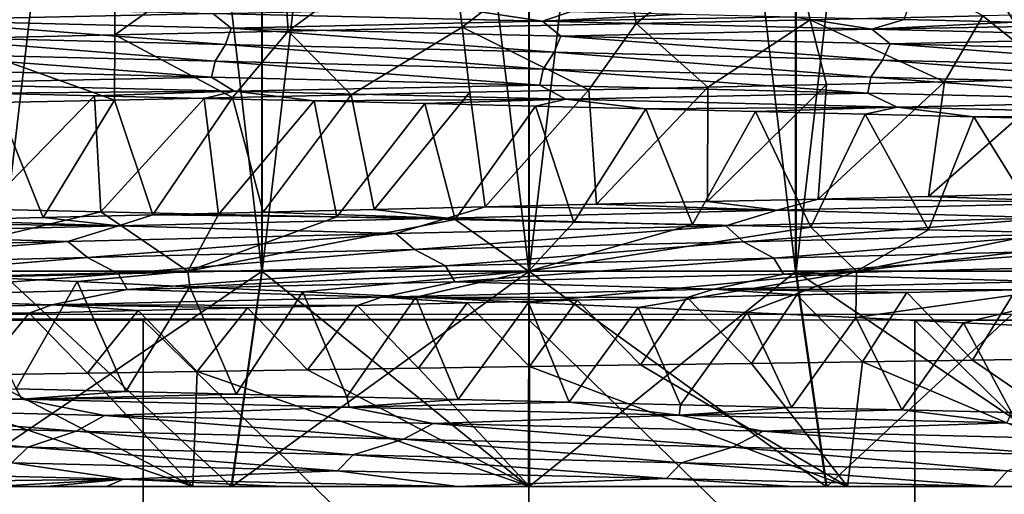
# Model space of a CAD drawing. Header units: metres. Extents: x -205 to 205, y -104 to 104.
# Tile 455 of 656: x -133.37 to -128.79, y 31.01 to 33.22. Entities that reach past the tile are written whole.
import ezdxf

# ---------------------------------------------------------------- set-up
doc = ezdxf.new("R2010")
doc.units = ezdxf.units.M
doc.layers.add('solid_01_2-CONSUMER_EHM_BOX_SW0001', color=7, linetype='CONTINUOUS')

msp = doc.modelspace()

# ---------------------------------------------------------------- linework, layer by layer
at = {"layer": 'solid_01_2-CONSUMER_EHM_BOX_SW0001'}
for points in [[(-200.010849, -74.958488), (-200.010773, 75.041512), (-0.010778, 75.04142)], [(-0.010849, -74.95858), (-200.010849, -74.958488), (-0.010778, 75.04142)], [(-133.461182, 42.546959, 15.324093), (-133.462692, 32.046959, 15.324093), (-132.243927, 32.046783, 15.081468)], [(-132.242432, 42.546783, 15.081468), (-133.461182, 42.546959, 15.324093), (-132.243927, 32.046783, 15.081468)], [(-132.23967, 42.546783, 33.918896), (-133.460007, 32.046959, 33.676624), (-133.458511, 42.546959, 33.676624)], [(-132.23967, 42.546783, 33.918896), (-132.24118, 32.046783, 33.918896), (-133.460007, 32.046959, 33.676624)], [(-132.242432, 42.546783, 15.081468), (-132.243927, 32.046783, 15.081468), (-131.003845, 32.046604, 15)], [(-132.242432, 42.546783, 15.081468), (-131.003845, 32.046604, 15), (-131.002335, 42.546604, 15)], [(-130.999573, 42.546604, 34), (-132.24118, 32.046783, 33.918896), (-132.23967, 42.546783, 33.918896)], [(-130.999573, 42.546604, 34), (-131.001068, 32.046604, 34), (-132.24118, 32.046783, 33.918896)], [(-131.002335, 42.546604, 15), (-131.003845, 32.046604, 15), (-129.763733, 32.046425, 15.081106)], [(-129.762238, 42.546425, 15.081106), (-131.002335, 42.546604, 15), (-129.763733, 32.046425, 15.081106)], [(-129.759476, 42.546425, 33.918533), (-131.001068, 32.046604, 34), (-130.999573, 42.546604, 34)], [(-129.759476, 42.546425, 33.918533), (-129.760986, 32.046425, 33.918533), (-131.001068, 32.046604, 34)], [(-129.762238, 42.546425, 15.081106), (-129.763733, 32.046425, 15.081106), (-128.544907, 32.046249, 15.323375)], [(-128.543396, 42.546249, 15.323375), (-129.762238, 42.546425, 15.081106), (-128.544907, 32.046249, 15.323375)], [(-128.540726, 42.546249, 33.675907), (-129.760986, 32.046425, 33.918533), (-129.759476, 42.546425, 33.918533)], [(-128.540726, 42.546249, 33.675907), (-128.542236, 32.046249, 33.675907), (-129.760986, 32.046425, 33.918533)], [(-112.002922, 40.641869, 63.099998), (-150.011154, -40.548634, 63.099998), (-150.011002, -39.448967, 63.099998)], [(-112.002922, 40.641869, 63.099998), (-112.003082, 39.542202, 63.099998), (-150.011154, -40.548634, 63.099998)], [(-112.002922, 40.641869, 63.099998), (-150.011002, -39.448967, 63.099998), (-149.999695, 39.547642, 63.099998)], [(-149.501312, 40.049267, 6), (-149.502487, 31.849266, 6), (-112.502487, 31.843967, 6)], [(-112.501312, 40.043968, 6), (-149.501312, 40.049267, 6), (-112.502487, 31.843967, 6)], [(-150.011154, -40.548634, 63.099998), (-112.003082, 39.542202, 63.099998), (-112.014389, -39.454407, 63.099998)], [(-173.512405, -37.4473, 108.5), (-88.501671, 37.540531, 108.5), (-173.501678, 37.5527, 108.5)], [(-173.512405, -37.4473, 108.5), (-88.512413, -37.459469, 108.5), (-88.501671, 37.540531, 108.5)], [(-132.121475, 33.162594, 37.6525), (-131.378082, 33.711994, 36.668156), (-132.155853, 33.693554, 36.619286)], [(-132.121475, 33.162594, 37.6525), (-131.313232, 33.180206, 37.696369), (-131.378082, 33.711994, 36.668156)], [(-131.313232, 33.180206, 37.696369), (-130.597885, 33.730507, 36.667442), (-131.378082, 33.711994, 36.668156)], [(-131.313232, 33.180206, 37.696369), (-130.503815, 33.197811, 37.69062), (-130.597885, 33.730507, 36.667442)], [(-130.503815, 33.197811, 37.69062), (-129.819656, 33.749004, 36.616974), (-130.597885, 33.730507, 36.667442)], [(-130.503815, 33.197811, 37.69062), (-129.696289, 33.215401, 37.635269), (-129.819656, 33.749004, 36.616974)], [(-129.696289, 33.215401, 37.635269), (-128.893661, 33.232952, 37.530529), (-129.819656, 33.749004, 36.616974)], [(-128.749039, 33.203575, 12.535674), (-129.259415, 33.215923, 12.45083), (-129.075897, 33.748962, 11.441274)], [(-128.749039, 33.203575, 12.535674), (-129.075897, 33.748962, 11.441274), (-128.530716, 33.736805, 11.533401)], [(-133.722198, 33.127361, 37.416767), (-132.926971, 33.675251, 36.521294), (-133.688766, 33.657047, 36.37471)], [(-133.722198, 33.127361, 37.416767), (-132.925476, 33.144981, 37.559181), (-132.926971, 33.675251, 36.521294)], [(-132.925476, 33.144981, 37.559181), (-132.155853, 33.693554, 36.619286), (-132.926971, 33.675251, 36.521294)], [(-132.925476, 33.144981, 37.559181), (-132.121475, 33.162594, 37.6525), (-132.155853, 33.693554, 36.619286)], [(-133.89534, 33.213734, 12.786788), (-133.978363, 33.281631, 12.760432), (-132.470963, 33.244827, 12.478186)], [(-130.939957, 33.208015, 12.389231), (-132.470963, 33.244827, 12.478186), (-131.323196, 33.265316, 12.329741)], [(-130.939957, 33.208015, 12.389231), (-131.323196, 33.265316, 12.329741), (-130.805786, 33.252968, 12.327188)], [(-130.939957, 33.208015, 12.389231), (-130.805786, 33.252968, 12.327188), (-130.288712, 33.24062, 12.346545)], [(-132.411758, 33.101036, 12.540647), (-133.915558, 33.137936, 12.815853), (-133.89534, 33.213734, 12.786788)], [(-132.385818, 33.176781, 12.514125), (-133.89534, 33.213734, 12.786788), (-132.470963, 33.244827, 12.478186)], [(-132.411758, 33.101036, 12.540647), (-133.89534, 33.213734, 12.786788), (-132.385818, 33.176781, 12.514125)], [(-132.385818, 33.176781, 12.514125), (-132.470963, 33.244827, 12.478186), (-130.939957, 33.208015, 12.389231)], [(-130.853867, 33.139824, 12.435724), (-132.385818, 33.176781, 12.514125), (-130.939957, 33.208015, 12.389231)], [(-130.939957, 33.208015, 12.389231), (-130.288712, 33.24062, 12.346545), (-129.772949, 33.228271, 12.387774)], [(-129.409912, 33.171207, 12.494046), (-130.939957, 33.208015, 12.389231), (-129.772949, 33.228271, 12.387774)], [(-130.853867, 33.139824, 12.435724), (-130.939957, 33.208015, 12.389231), (-129.409912, 33.171207, 12.494046)], [(-130.171631, 32.902386, 37.67387), (-129.696289, 33.215401, 37.635269), (-130.503815, 33.197811, 37.69062)], [(-129.620728, 32.914413, 37.627533), (-129.696289, 33.215401, 37.635269), (-130.171631, 32.902386, 37.67387)], [(-129.409912, 33.171207, 12.494046), (-129.772949, 33.228271, 12.387774), (-129.259415, 33.215923, 12.45083)], [(-129.07222, 32.926445, 37.558167), (-128.893661, 33.232952, 37.530529), (-129.696289, 33.215401, 37.635269)], [(-129.07222, 32.926445, 37.558167), (-129.696289, 33.215401, 37.635269), (-129.620728, 32.914413, 37.627533)], [(-129.409912, 33.171207, 12.494046), (-129.259415, 33.215923, 12.45083), (-128.749039, 33.203575, 12.535674)], [(-128.527054, 32.93848, 37.465881), (-128.893661, 33.232952, 37.530529), (-129.07222, 32.926445, 37.558167)], [(-128.527054, 32.93848, 37.465881), (-128.098969, 33.250477, 37.376793), (-128.893661, 33.232952, 37.530529)], [(-132.38002, 32.85429, 37.627941), (-132.121475, 33.162594, 37.6525), (-132.925476, 33.144981, 37.559181)], [(-130.885178, 33.064137, 12.458716), (-132.411758, 33.101036, 12.540647), (-132.385818, 33.176781, 12.514125)], [(-130.885178, 33.064137, 12.458716), (-132.385818, 33.176781, 12.514125), (-130.853867, 33.139824, 12.435724)], [(-131.829102, 32.86631, 37.674114), (-132.121475, 33.162594, 37.6525), (-132.38002, 32.85429, 37.627941)], [(-131.829102, 32.86631, 37.674114), (-131.313232, 33.180206, 37.696369), (-132.121475, 33.162594, 37.6525)], [(-131.276764, 32.87833, 37.697182), (-131.313232, 33.180206, 37.696369), (-131.829102, 32.86631, 37.674114)], [(-130.723953, 32.890358, 37.697098), (-130.503815, 33.197811, 37.69062), (-131.313232, 33.180206, 37.696369)], [(-130.723953, 32.890358, 37.697098), (-131.313232, 33.180206, 37.696369), (-131.276764, 32.87833, 37.697182)], [(-129.324265, 33.102867, 12.551876), (-130.853867, 33.139824, 12.435724), (-129.409912, 33.171207, 12.494046)], [(-130.171631, 32.902386, 37.67387), (-130.503815, 33.197811, 37.69062), (-130.723953, 32.890358, 37.697098)], [(-129.409912, 33.171207, 12.494046), (-128.749039, 33.203575, 12.535674), (-128.242783, 33.191231, 12.642242)], [(-127.905495, 33.134403, 12.791573), (-129.409912, 33.171207, 12.494046), (-128.242783, 33.191231, 12.642242)], [(-129.324265, 33.102867, 12.551876), (-129.409912, 33.171207, 12.494046), (-127.905495, 33.134403, 12.791573)], [(-132.459854, 33.022854, 12.543435), (-133.959335, 33.059666, 12.823809), (-133.915558, 33.137936, 12.815853)], [(-132.459854, 33.022854, 12.543435), (-133.915558, 33.137936, 12.815853), (-132.411758, 33.101036, 12.540647)], [(-132.928543, 32.842281, 37.558735), (-132.925476, 33.144981, 37.559181), (-133.722198, 33.127361, 37.416767)], [(-132.928543, 32.842281, 37.558735), (-133.722198, 33.127361, 37.416767), (-133.47374, 32.830273, 37.46661)], [(-132.38002, 32.85429, 37.627941), (-132.925476, 33.144981, 37.559181), (-132.928543, 32.842281, 37.558735)], [(-129.360443, 33.027233, 12.570419), (-130.885178, 33.064137, 12.458716), (-130.853867, 33.139824, 12.435724)], [(-129.360443, 33.027233, 12.570419), (-130.853867, 33.139824, 12.435724), (-129.324265, 33.102867, 12.551876)], [(-127.821915, 33.065914, 12.861428), (-129.324265, 33.102867, 12.551876), (-127.905495, 33.134403, 12.791573)], [(-130.936951, 32.986042, 12.455364), (-132.459854, 33.022854, 12.543435), (-132.411758, 33.101036, 12.540647)], [(-130.936951, 32.986042, 12.455364), (-132.411758, 33.101036, 12.540647), (-130.885178, 33.064137, 12.458716)], [(-127.862282, 32.990334, 12.87464), (-129.360443, 33.027233, 12.570419), (-129.324265, 33.102867, 12.551876)], [(-127.862282, 32.990334, 12.87464), (-129.324265, 33.102867, 12.551876), (-127.821915, 33.065914, 12.861428)], [(-132.477875, 32.948383, 12.516862), (-133.979462, 32.985165, 12.799447), (-133.959335, 33.059666, 12.823809)], [(-132.477875, 32.948383, 12.516862), (-133.959335, 33.059666, 12.823809), (-132.459854, 33.022854, 12.543435)], [(-130.952576, 32.911594, 12.426723), (-132.477875, 32.948383, 12.516862), (-132.459854, 33.022854, 12.543435)], [(-130.952576, 32.911594, 12.426723), (-132.459854, 33.022854, 12.543435), (-130.936951, 32.986042, 12.455364)], [(-129.415039, 32.94923, 12.560066), (-130.936951, 32.986042, 12.455364), (-130.885178, 33.064137, 12.458716)], [(-129.415039, 32.94923, 12.560066), (-130.885178, 33.064137, 12.458716), (-129.360443, 33.027233, 12.570419)], [(-127.918694, 32.912418, 12.856483), (-129.415039, 32.94923, 12.560066), (-129.360443, 33.027233, 12.570419)], [(-127.918694, 32.912418, 12.856483), (-129.360443, 33.027233, 12.570419), (-127.862282, 32.990334, 12.87464)], [(-133.890747, 32.919785, 12.725685), (-133.979462, 32.985165, 12.799447), (-132.477875, 32.948383, 12.516862)], [(-129.42804, 32.874809, 12.529538), (-130.952576, 32.911594, 12.426723), (-130.936951, 32.986042, 12.455364)], [(-129.42804, 32.874809, 12.529538), (-130.936951, 32.986042, 12.455364), (-129.415039, 32.94923, 12.560066)], [(-132.371933, 32.88279, 12.453925), (-133.890747, 32.919785, 12.725685), (-132.477875, 32.948383, 12.516862)], [(-132.371933, 32.88279, 12.453925), (-132.477875, 32.948383, 12.516862), (-130.952576, 32.911594, 12.426723)], [(-127.928825, 32.838028, 12.824262), (-129.42804, 32.874809, 12.529538), (-129.415039, 32.94923, 12.560066)], [(-127.928825, 32.838028, 12.824262), (-129.415039, 32.94923, 12.560066), (-127.918694, 32.912418, 12.856483)], [(-129.146378, 32.394436, 36.532333), (-128.527054, 32.93848, 37.465881), (-129.07222, 32.926445, 37.558167)], [(-129.146378, 32.394436, 36.532333), (-128.637726, 32.40662, 36.442799), (-128.527054, 32.93848, 37.465881)], [(-132.371933, 32.88279, 12.453925), (-133.526428, 32.874702, 12.590048), (-133.890747, 32.919785, 12.725685)], [(-130.830856, 32.845795, 12.377804), (-132.371933, 32.88279, 12.453925), (-130.952576, 32.911594, 12.426723)], [(-131.205688, 32.345703, 36.67268), (-130.723953, 32.890358, 37.697098), (-131.276764, 32.87833, 37.697182)], [(-131.205688, 32.345703, 36.67268), (-130.688995, 32.357887, 36.670319), (-130.723953, 32.890358, 37.697098)], [(-130.830856, 32.845795, 12.377804), (-130.952576, 32.911594, 12.426723), (-129.42804, 32.874809, 12.529538)], [(-130.688995, 32.357887, 36.670319), (-130.171631, 32.902386, 37.67387), (-130.723953, 32.890358, 37.697098)], [(-130.688995, 32.357887, 36.670319), (-130.172928, 32.370071, 36.646122), (-130.171631, 32.902386, 37.67387)], [(-130.172928, 32.370071, 36.646122), (-129.620728, 32.914413, 37.627533), (-130.171631, 32.902386, 37.67387)], [(-130.172928, 32.370071, 36.646122), (-129.658417, 32.382256, 36.600117), (-129.620728, 32.914413, 37.627533)], [(-129.658417, 32.382256, 36.600117), (-129.07222, 32.926445, 37.558167), (-129.620728, 32.914413, 37.627533)], [(-129.658417, 32.382256, 36.600117), (-129.146378, 32.394436, 36.532333), (-129.07222, 32.926445, 37.558167)], [(-133.526428, 32.874702, 12.590048), (-133.021194, 32.862431, 12.493958), (-133.533997, 32.33519, 11.545007)], [(-133.021194, 32.862431, 12.493958), (-132.990997, 32.322906, 11.45062), (-133.533997, 32.33519, 11.545007)], [(-132.371933, 32.88279, 12.453925), (-133.021194, 32.862431, 12.493958), (-133.526428, 32.874702, 12.590048)], [(-133.259521, 32.296967, 36.46347), (-132.928543, 32.842281, 37.558735), (-133.47374, 32.830273, 37.46661)], [(-133.259521, 32.296967, 36.46347), (-132.749908, 32.309151, 36.548553), (-132.928543, 32.842281, 37.558735)], [(-132.371933, 32.88279, 12.453925), (-132.511871, 32.850147, 12.419271), (-133.021194, 32.862431, 12.493958)], [(-133.021194, 32.862431, 12.493958), (-132.511871, 32.850147, 12.419271), (-132.990997, 32.322906, 11.45062)], [(-132.511871, 32.850147, 12.419271), (-132.444565, 32.310829, 11.378984), (-132.990997, 32.322906, 11.45062)], [(-132.749908, 32.309151, 36.548553), (-132.38002, 32.85429, 37.627941), (-132.928543, 32.842281, 37.558735)], [(-132.749908, 32.309151, 36.548553), (-132.237106, 32.321335, 36.611816), (-132.38002, 32.85429, 37.627941)], [(-132.371933, 32.88279, 12.453925), (-131.999771, 32.837864, 12.366302), (-132.511871, 32.850147, 12.419271)], [(-132.511871, 32.850147, 12.419271), (-131.999771, 32.837864, 12.366302), (-132.444565, 32.310829, 11.378984)], [(-132.237106, 32.321335, 36.611816), (-131.829102, 32.86631, 37.674114), (-132.38002, 32.85429, 37.627941)], [(-130.830856, 32.845795, 12.377804), (-131.999771, 32.837864, 12.366302), (-132.371933, 32.88279, 12.453925)], [(-132.237106, 32.321335, 36.611816), (-131.722046, 32.333519, 36.653187), (-131.829102, 32.86631, 37.674114)], [(-130.830856, 32.845795, 12.377804), (-131.486237, 32.825584, 12.335114), (-131.999771, 32.837864, 12.366302)], [(-131.722046, 32.333519, 36.653187), (-131.276764, 32.87833, 37.697182), (-131.829102, 32.86631, 37.674114)], [(-131.722046, 32.333519, 36.653187), (-131.205688, 32.345703, 36.67268), (-131.276764, 32.87833, 37.697182)], [(-130.830856, 32.845795, 12.377804), (-130.972656, 32.813328, 12.325623), (-131.486237, 32.825584, 12.335114)], [(-130.830856, 32.845795, 12.377804), (-130.460205, 32.801094, 12.337685), (-130.972656, 32.813328, 12.325623)], [(-129.292511, 32.8088, 12.497566), (-130.830856, 32.845795, 12.377804), (-129.42804, 32.874809, 12.529538)], [(-129.292511, 32.8088, 12.497566), (-130.460205, 32.801094, 12.337685), (-130.830856, 32.845795, 12.377804)], [(-129.292511, 32.8088, 12.497566), (-129.42804, 32.874809, 12.529538), (-127.928825, 32.838028, 12.824262)], [(-133.76503, 32.284786, 36.356823), (-133.259521, 32.296967, 36.46347), (-133.47374, 32.830273, 37.46661)], [(-131.999771, 32.837864, 12.366302), (-131.89563, 32.298923, 11.330223), (-132.444565, 32.310829, 11.378984)], [(-131.999771, 32.837864, 12.366302), (-131.486237, 32.825584, 12.335114), (-131.89563, 32.298923, 11.330223)], [(-131.486237, 32.825584, 12.335114), (-131.345154, 32.287102, 11.304417), (-131.89563, 32.298923, 11.330223)], [(-131.486237, 32.825584, 12.335114), (-130.972656, 32.813328, 12.325623), (-131.345154, 32.287102, 11.304417)], [(-130.972656, 32.813328, 12.325623), (-130.794067, 32.275284, 11.30161), (-131.345154, 32.287102, 11.304417)], [(-130.972656, 32.813328, 12.325623), (-130.460205, 32.801094, 12.337685), (-130.794067, 32.275284, 11.30161)], [(-130.460205, 32.801094, 12.337685), (-130.243332, 32.263397, 11.321809), (-130.794067, 32.275284, 11.30161)], [(-129.292511, 32.8088, 12.497566), (-129.949524, 32.788883, 12.371156), (-130.460205, 32.801094, 12.337685)], [(-130.460205, 32.801094, 12.337685), (-129.949524, 32.788883, 12.371156), (-130.243332, 32.263397, 11.321809)], [(-129.292511, 32.8088, 12.497566), (-129.441071, 32.77668, 12.425959), (-129.949524, 32.788883, 12.371156)], [(-129.292511, 32.8088, 12.497566), (-128.935333, 32.764477, 12.50209), (-129.441071, 32.77668, 12.425959)], [(-127.781982, 32.771809, 12.812028), (-129.292511, 32.8088, 12.497566), (-127.928825, 32.838028, 12.824262)], [(-127.781982, 32.771809, 12.812028), (-128.935333, 32.764477, 12.50209), (-129.292511, 32.8088, 12.497566)], [(-129.949524, 32.788883, 12.371156), (-129.693893, 32.251347, 11.364982), (-130.243332, 32.263397, 11.321809)], [(-129.949524, 32.788883, 12.371156), (-129.441071, 32.77668, 12.425959), (-129.693893, 32.251347, 11.364982)], [(-129.441071, 32.77668, 12.425959), (-129.146698, 32.239105, 11.431058), (-129.693893, 32.251347, 11.364982)], [(-129.441071, 32.77668, 12.425959), (-128.935333, 32.764477, 12.50209), (-129.146698, 32.239105, 11.431058)], [(-128.935333, 32.764477, 12.50209), (-128.602692, 32.226727, 11.519928), (-129.146698, 32.239105, 11.431058)], [(-127.781982, 32.771809, 12.812028), (-128.43277, 32.752262, 12.599611), (-128.935333, 32.764477, 12.50209)], [(-128.935333, 32.764477, 12.50209), (-128.43277, 32.752262, 12.599611), (-128.602692, 32.226727, 11.519928)], [(-129.849731, 32.329727, 36.555992), (-129.658417, 32.382256, 36.600117), (-130.172928, 32.370071, 36.646122)], [(-129.849731, 32.329727, 36.555992), (-128.335388, 32.3661, 36.313866), (-129.658417, 32.382256, 36.600117)], [(-128.335388, 32.3661, 36.313866), (-129.146378, 32.394436, 36.532333), (-129.658417, 32.382256, 36.600117)], [(-128.335388, 32.3661, 36.313866), (-128.637726, 32.40662, 36.442799), (-129.146378, 32.394436, 36.532333)], [(-131.382614, 32.293358, 36.605064), (-131.205688, 32.345703, 36.67268), (-131.722046, 32.333519, 36.653187)], [(-131.382614, 32.293358, 36.605064), (-129.849731, 32.329727, 36.555992), (-131.205688, 32.345703, 36.67268)], [(-129.849731, 32.329727, 36.555992), (-130.688995, 32.357887, 36.670319), (-131.205688, 32.345703, 36.67268)], [(-129.849731, 32.329727, 36.555992), (-130.172928, 32.370071, 36.646122), (-130.688995, 32.357887, 36.670319)], [(-128.568512, 32.294559, 36.317417), (-128.335388, 32.3661, 36.313866), (-129.849731, 32.329727, 36.555992)], [(-133.533997, 32.33519, 11.545007), (-132.990997, 32.322906, 11.45062), (-134.147156, 32.047047, 11.680032)], [(-132.990997, 32.322906, 11.45062), (-132.587189, 32.046837, 11.395442), (-134.147156, 32.047047, 11.680032)], [(-132.909302, 32.256989, 36.460052), (-133.259521, 32.296967, 36.46347), (-133.76503, 32.284786, 36.356823)], [(-132.909302, 32.256989, 36.460052), (-132.749908, 32.309151, 36.548553), (-133.259521, 32.296967, 36.46347)], [(-132.990997, 32.322906, 11.45062), (-132.444565, 32.310829, 11.378984), (-132.587189, 32.046837, 11.395442)], [(-132.909302, 32.256989, 36.460052), (-131.382614, 32.293358, 36.605064), (-132.749908, 32.309151, 36.548553)], [(-131.62149, 32.221523, 36.549465), (-131.382614, 32.293358, 36.605064), (-132.909302, 32.256989, 36.460052)], [(-131.382614, 32.293358, 36.605064), (-132.237106, 32.321335, 36.611816), (-132.749908, 32.309151, 36.548553)], [(-132.444565, 32.310829, 11.378984), (-131.89563, 32.298923, 11.330223), (-132.587189, 32.046837, 11.395442)], [(-131.89563, 32.298923, 11.330223), (-131.345154, 32.287102, 11.304417), (-132.587189, 32.046837, 11.395442)], [(-131.382614, 32.293358, 36.605064), (-131.722046, 32.333519, 36.653187), (-132.237106, 32.321335, 36.611816)], [(-131.62149, 32.221523, 36.549465), (-130.087601, 32.258038, 36.530468), (-131.382614, 32.293358, 36.605064)], [(-130.087601, 32.258038, 36.530468), (-129.849731, 32.329727, 36.555992), (-131.382614, 32.293358, 36.605064)], [(-130.087601, 32.258038, 36.530468), (-128.568512, 32.294559, 36.317417), (-129.849731, 32.329727, 36.555992)], [(-130.005447, 32.183609, 36.50053), (-128.568512, 32.294559, 36.317417), (-130.087601, 32.258038, 36.530468)], [(-130.005447, 32.183609, 36.50053), (-128.492996, 32.220074, 36.277744), (-128.568512, 32.294559, 36.317417)], [(-134.405441, 32.220615, 36.122993), (-132.909302, 32.256989, 36.460052), (-134.265594, 32.272606, 36.228867)], [(-133.145294, 32.185005, 36.373508), (-132.909302, 32.256989, 36.460052), (-134.405441, 32.220615, 36.122993)], [(-132.909302, 32.256989, 36.460052), (-133.76503, 32.284786, 36.356823), (-134.265594, 32.272606, 36.228867)], [(-133.145294, 32.185005, 36.373508), (-131.62149, 32.221523, 36.549465), (-132.909302, 32.256989, 36.460052)], [(-131.345154, 32.287102, 11.304417), (-131.004349, 32.0466, 11.299966), (-132.587189, 32.046837, 11.395442)], [(-131.533997, 32.147144, 36.530258), (-130.087601, 32.258038, 36.530468), (-131.62149, 32.221523, 36.549465)], [(-131.533997, 32.147144, 36.530258), (-130.005447, 32.183609, 36.50053), (-130.087601, 32.258038, 36.530468)], [(-131.345154, 32.287102, 11.304417), (-130.794067, 32.275284, 11.30161), (-131.004349, 32.0466, 11.299966)], [(-130.794067, 32.275284, 11.30161), (-130.243332, 32.263397, 11.321809), (-131.004349, 32.0466, 11.299966)], [(-130.243332, 32.263397, 11.321809), (-129.693893, 32.251347, 11.364982), (-131.004349, 32.0466, 11.299966)], [(-129.693893, 32.251347, 11.364982), (-129.481506, 32.046383, 11.38788), (-131.004349, 32.0466, 11.299966)], [(-129.693893, 32.251347, 11.364982), (-129.146698, 32.239105, 11.431058), (-129.481506, 32.046383, 11.38788)], [(-134.634521, 32.148483, 36.005547), (-133.145294, 32.185005, 36.373508), (-134.405441, 32.220615, 36.122993)], [(-133.053894, 32.11068, 36.365978), (-131.62149, 32.221523, 36.549465), (-133.145294, 32.185005, 36.373508)], [(-133.053894, 32.11068, 36.365978), (-131.533997, 32.147144, 36.530258), (-131.62149, 32.221523, 36.549465)], [(-129.865204, 32.107616, 36.491043), (-128.492996, 32.220074, 36.277744), (-130.005447, 32.183609, 36.50053)], [(-129.865204, 32.107616, 36.491043), (-128.358704, 32.143993, 36.251339), (-128.492996, 32.220074, 36.277744)], [(-129.146698, 32.239105, 11.431058), (-128.602692, 32.226727, 11.519928), (-129.481506, 32.046383, 11.38788)], [(-128.602692, 32.226727, 11.519928), (-128.062851, 32.214291, 11.631435), (-129.481506, 32.046383, 11.38788)], [(-128.062851, 32.214291, 11.631435), (-127.978973, 32.046169, 11.650889), (-129.481506, 32.046383, 11.38788)], [(-134.540787, 32.074211, 36.010296), (-133.145294, 32.185005, 36.373508), (-134.634521, 32.148483, 36.005547)], [(-134.540787, 32.074211, 36.010296), (-133.053894, 32.11068, 36.365978), (-133.145294, 32.185005, 36.373508)], [(-131.389984, 32.071239, 36.538681), (-130.005447, 32.183609, 36.50053), (-131.533997, 32.147144, 36.530258)], [(-131.389984, 32.071239, 36.538681), (-129.865204, 32.107616, 36.491043), (-130.005447, 32.183609, 36.50053)], [(-134.396408, 31.998484, 36.056755), (-133.053894, 32.11068, 36.365978), (-134.540787, 32.074211, 36.010296)], [(-134.396408, 31.998484, 36.056755), (-132.908463, 32.034863, 36.393234), (-133.053894, 32.11068, 36.365978)], [(-132.908463, 32.034863, 36.393234), (-131.533997, 32.147144, 36.530258), (-133.053894, 32.11068, 36.365978)], [(-132.908463, 32.034863, 36.393234), (-131.389984, 32.071239, 36.538681), (-131.533997, 32.147144, 36.530258)], [(-129.819885, 32.03381, 36.515369), (-128.358704, 32.143993, 36.251339), (-129.865204, 32.107616, 36.491043)], [(-129.819885, 32.03381, 36.515369), (-128.311783, 32.07016, 36.269978), (-128.358704, 32.143993, 36.251339)], [(-132.868484, 31.961111, 36.428497), (-131.389984, 32.071239, 36.538681), (-132.908463, 32.034863, 36.393234)], [(-132.868484, 31.961111, 36.428497), (-131.346985, 31.997459, 36.568558), (-131.389984, 32.071239, 36.538681)], [(-131.346985, 31.997459, 36.568558), (-129.865204, 32.107616, 36.491043), (-131.389984, 32.071239, 36.538681)], [(-131.346985, 31.997459, 36.568558), (-129.819885, 32.03381, 36.515369), (-129.865204, 32.107616, 36.491043)], [(-128.61467, 31.999664, 36.386215), (-128.311783, 32.07016, 36.269978), (-129.819885, 32.03381, 36.515369)], [(-134.360107, 31.924757, 36.097092), (-132.908463, 32.034863, 36.393234), (-134.396408, 31.998484, 36.056755)], [(-134.360107, 31.924757, 36.097092), (-132.868484, 31.961111, 36.428497), (-132.908463, 32.034863, 36.393234)], [(-132.587189, 32.046837, 11.395442), (-133.625046, 32.022873, 11.587726), (-134.147156, 32.047047, 11.680032)], [(-133.462692, 32.046959, 15.324093), (-133.721817, 31.046995, 14.358211), (-132.386185, 31.046803, 14.092728)], [(-133.460007, 32.046959, 33.676624), (-132.24118, 32.046783, 33.918896), (-133.718857, 31.046995, 34.642582)], [(-132.24118, 32.046783, 33.918896), (-132.383148, 31.046803, 34.907677), (-133.718857, 31.046995, 34.642582)], [(-132.587189, 32.046837, 11.395442), (-133.101181, 31.998724, 11.516685), (-133.625046, 32.022873, 11.587726)], [(-133.625046, 32.022873, 11.587726), (-133.101181, 31.998724, 11.516685), (-133.384171, 31.50054, 12.560664)], [(-132.243927, 32.046783, 15.081468), (-133.462692, 32.046959, 15.324093), (-132.386185, 31.046803, 14.092728)], [(-132.587189, 32.046837, 11.395442), (-132.577164, 31.974655, 11.46693), (-133.101181, 31.998724, 11.516685)], [(-131.004349, 32.0466, 11.299966), (-132.577164, 31.974655, 11.46693), (-132.587189, 32.046837, 11.395442)], [(-131.004349, 32.0466, 11.299966), (-132.052872, 31.950535, 11.438358), (-132.577164, 31.974655, 11.46693)], [(-132.243927, 32.046783, 15.081468), (-132.386185, 31.046803, 14.092728), (-131.004135, 31.046604, 14)], [(-132.24118, 32.046783, 33.918896), (-131.001068, 32.046604, 34), (-132.383148, 31.046803, 34.907677)], [(-131.001068, 32.046604, 34), (-131.001068, 31.046604, 35), (-132.383148, 31.046803, 34.907677)], [(-131.003845, 32.046604, 15), (-132.243927, 32.046783, 15.081468), (-131.004135, 31.046604, 14)], [(-131.004349, 32.0466, 11.299966), (-131.528198, 31.926233, 11.430985), (-132.052872, 31.950535, 11.438358)], [(-131.004349, 32.0466, 11.299966), (-131.004349, 31.901791, 11.44478), (-131.528198, 31.926233, 11.430985)], [(-130.143707, 31.96311, 36.592964), (-129.819885, 32.03381, 36.515369), (-131.346985, 31.997459, 36.568558)], [(-129.481506, 32.046383, 11.38788), (-131.004349, 31.901791, 11.44478), (-131.004349, 32.0466, 11.299966)], [(-129.481506, 32.046383, 11.38788), (-130.495102, 31.878267, 11.47811), (-131.004349, 31.901791, 11.44478)], [(-131.003845, 32.046604, 15), (-131.004135, 31.046604, 14), (-129.62207, 31.046406, 14.092324)], [(-129.763733, 32.046425, 15.081106), (-131.003845, 32.046604, 15), (-129.62207, 31.046406, 14.092324)], [(-131.001068, 32.046604, 34), (-129.760986, 32.046425, 33.918533), (-131.001068, 31.046604, 35)], [(-129.760986, 32.046425, 33.918533), (-129.619019, 31.046406, 34.907272), (-131.001068, 31.046604, 35)], [(-129.481506, 32.046383, 11.38788), (-129.988205, 31.854719, 11.531306), (-130.495102, 31.878267, 11.47811)], [(-130.143707, 31.96311, 36.592964), (-128.61467, 31.999664, 36.386215), (-129.819885, 32.03381, 36.515369)], [(-129.481506, 32.046383, 11.38788), (-129.484451, 31.831148, 11.604242), (-129.988205, 31.854719, 11.531306)], [(-129.763733, 32.046425, 15.081106), (-129.62207, 31.046406, 14.092324), (-128.286362, 31.046213, 14.357417)], [(-128.544907, 32.046249, 15.323375), (-129.763733, 32.046425, 15.081106), (-128.286362, 31.046213, 14.357417)], [(-129.760986, 32.046425, 33.918533), (-128.542236, 32.046249, 33.675907), (-129.619019, 31.046406, 34.907272)], [(-128.542236, 32.046249, 33.675907), (-128.283386, 31.046213, 34.641788), (-129.619019, 31.046406, 34.907272)], [(-127.978973, 32.046169, 11.650889), (-129.484451, 31.831148, 11.604242), (-129.481506, 32.046383, 11.38788)], [(-127.978973, 32.046169, 11.650889), (-128.984604, 31.807552, 11.696766), (-129.484451, 31.831148, 11.604242)], [(-127.978973, 32.046169, 11.650889), (-128.48941, 31.783934, 11.808692), (-128.984604, 31.807552, 11.696766)], [(-133.101181, 31.998724, 11.516685), (-132.875275, 31.488203, 12.470468), (-133.384171, 31.50054, 12.560664)], [(-133.101181, 31.998724, 11.516685), (-132.577164, 31.974655, 11.46693), (-132.875275, 31.488203, 12.470468)], [(-132.577164, 31.974655, 11.46693), (-132.363007, 31.475866, 12.401919), (-132.875275, 31.488203, 12.470468)], [(-131.686676, 31.926558, 36.604271), (-131.346985, 31.997459, 36.568558), (-132.868484, 31.961111, 36.428497)], [(-132.577164, 31.974655, 11.46693), (-132.052872, 31.950535, 11.438358), (-132.363007, 31.475866, 12.401919)], [(-131.686676, 31.926558, 36.604271), (-130.143707, 31.96311, 36.592964), (-131.346985, 31.997459, 36.568558)], [(-130.143707, 31.96311, 36.592964), (-128.74054, 31.960529, 36.462704), (-128.61467, 31.999664, 36.386215)], [(-134.714447, 31.853443, 36.04121), (-133.21846, 31.890003, 36.419285), (-134.360107, 31.924757, 36.097092)], [(-133.21846, 31.890003, 36.419285), (-132.868484, 31.961111, 36.428497), (-134.360107, 31.924757, 36.097092)], [(-133.21846, 31.890003, 36.419285), (-131.686676, 31.926558, 36.604271), (-132.868484, 31.961111, 36.428497)], [(-133.21846, 31.890003, 36.419285), (-131.800476, 31.888069, 36.648426), (-131.686676, 31.926558, 36.604271)], [(-132.052872, 31.950535, 11.438358), (-131.848282, 31.46353, 12.355099), (-132.363007, 31.475866, 12.401919)], [(-132.052872, 31.950535, 11.438358), (-131.528198, 31.926233, 11.430985), (-131.848282, 31.46353, 12.355099)], [(-131.528198, 31.926233, 11.430985), (-131.332031, 31.451195, 12.330084), (-131.848282, 31.46353, 12.355099)], [(-131.686676, 31.926558, 36.604271), (-131.800476, 31.888069, 36.648426), (-131.290085, 31.900114, 36.671093)], [(-131.686676, 31.926558, 36.604271), (-130.268234, 31.924213, 36.652233), (-130.143707, 31.96311, 36.592964)], [(-131.686676, 31.926558, 36.604271), (-131.290085, 31.900114, 36.671093), (-130.779205, 31.912157, 36.672359)], [(-131.686676, 31.926558, 36.604271), (-130.779205, 31.912157, 36.672359), (-130.268234, 31.924213, 36.652233)], [(-131.528198, 31.926233, 11.430985), (-131.004349, 31.901791, 11.44478), (-131.332031, 31.451195, 12.330084)], [(-130.143707, 31.96311, 36.592964), (-130.268234, 31.924213, 36.652233), (-129.757599, 31.936291, 36.610653)], [(-129.757599, 31.936291, 36.610653), (-130.268234, 31.924213, 36.652233), (-129.968414, 31.618448, 37.230095)], [(-130.143707, 31.96311, 36.592964), (-129.757599, 31.936291, 36.610653), (-129.247955, 31.948399, 36.547493)], [(-130.143707, 31.96311, 36.592964), (-129.247955, 31.948399, 36.547493), (-128.74054, 31.960529, 36.462704)], [(-129.757599, 31.936291, 36.610653), (-129.968414, 31.618448, 37.230095), (-129.453857, 31.625889, 37.185364)], [(-129.247955, 31.948399, 36.547493), (-129.757599, 31.936291, 36.610653), (-129.453857, 31.625889, 37.185364)], [(-129.247955, 31.948399, 36.547493), (-129.453857, 31.625889, 37.185364), (-128.941467, 31.633377, 37.119915)], [(-128.74054, 31.960529, 36.462704), (-129.247955, 31.948399, 36.547493), (-128.941467, 31.633377, 37.119915)], [(-128.74054, 31.960529, 36.462704), (-128.941467, 31.633377, 37.119915), (-128.432053, 31.640917, 37.033859)], [(-134.714447, 31.853443, 36.04121), (-133.324188, 31.851822, 36.451069), (-133.21846, 31.890003, 36.419285)], [(-133.21846, 31.890003, 36.419285), (-133.324188, 31.851822, 36.451069), (-132.818069, 31.863932, 36.538475)], [(-133.21846, 31.890003, 36.419285), (-132.818069, 31.863932, 36.538475), (-132.309952, 31.876011, 36.604267)], [(-133.21846, 31.890003, 36.419285), (-132.309952, 31.876011, 36.604267), (-131.800476, 31.888069, 36.648426)], [(-131.800476, 31.888069, 36.648426), (-132.309952, 31.876011, 36.604267), (-132.030975, 31.588129, 37.199833)], [(-131.800476, 31.888069, 36.648426), (-132.030975, 31.588129, 37.199833), (-131.516403, 31.595909, 37.238903)], [(-131.290085, 31.900114, 36.671093), (-131.800476, 31.888069, 36.648426), (-131.516403, 31.595909, 37.238903)], [(-131.290085, 31.900114, 36.671093), (-131.516403, 31.595909, 37.238903), (-131.00061, 31.603716, 37.257145)], [(-131.004349, 31.901791, 11.44478), (-130.815216, 31.43886, 12.32695), (-131.332031, 31.451195, 12.330084)], [(-130.779205, 31.912157, 36.672359), (-131.290085, 31.900114, 36.671093), (-131.00061, 31.603716, 37.257145)], [(-131.004349, 31.901791, 11.44478), (-130.495102, 31.878267, 11.47811), (-130.815216, 31.43886, 12.32695)], [(-130.779205, 31.912157, 36.672359), (-131.00061, 31.603716, 37.257145), (-130.484283, 31.611057, 37.25404)], [(-130.268234, 31.924213, 36.652233), (-130.779205, 31.912157, 36.672359), (-130.484283, 31.611057, 37.25404)], [(-130.268234, 31.924213, 36.652233), (-130.484283, 31.611057, 37.25404), (-129.968414, 31.618448, 37.230095)], [(-129.209595, 31.819271, 9.104041), (-112.502487, 31.843967, 6), (-149.502487, 31.849266, 6)], [(-132.79538, 31.819784, 9.104041), (-149.502487, 31.849266, 6), (-134.563477, 31.817327, 9.414596)], [(-131.002487, 31.820436, 9), (-149.502487, 31.849266, 6), (-132.79538, 31.819784, 9.104041)], [(-129.209595, 31.819271, 9.104041), (-149.502487, 31.849266, 6), (-131.002487, 31.820436, 9)], [(-134.714447, 31.853443, 36.04121), (-133.827057, 31.839689, 36.342213), (-133.324188, 31.851822, 36.451069)], [(-133.324188, 31.851822, 36.451069), (-133.827057, 31.839689, 36.342213), (-133.558868, 31.56496, 36.95845)], [(-133.324188, 31.851822, 36.451069), (-133.558868, 31.56496, 36.95845), (-133.05304, 31.572655, 37.059498)], [(-132.818069, 31.863932, 36.538475), (-133.324188, 31.851822, 36.451069), (-133.05304, 31.572655, 37.059498)], [(-132.818069, 31.863932, 36.538475), (-133.05304, 31.572655, 37.059498), (-132.543457, 31.580379, 37.139999)], [(-132.309952, 31.876011, 36.604267), (-132.818069, 31.863932, 36.538475), (-132.543457, 31.580379, 37.139999)], [(-132.309952, 31.876011, 36.604267), (-132.543457, 31.580379, 37.139999), (-132.030975, 31.588129, 37.199833)], [(-130.495102, 31.878267, 11.47811), (-130.298752, 31.426527, 12.345777), (-130.815216, 31.43886, 12.32695)], [(-130.495102, 31.878267, 11.47811), (-129.988205, 31.854719, 11.531306), (-130.298752, 31.426527, 12.345777)], [(-129.988205, 31.854719, 11.531306), (-129.783569, 31.414196, 12.386621), (-130.298752, 31.426527, 12.345777)], [(-129.988205, 31.854719, 11.531306), (-129.484451, 31.831148, 11.604242), (-129.783569, 31.414196, 12.386621)], [(-127.441513, 31.816309, 9.414596), (-112.502487, 31.843967, 6), (-129.209595, 31.819271, 9.104041)], [(-134.563477, 31.817327, 9.414596), (-134.563721, 30.076925, 9.414596), (-132.795639, 30.073961, 9.104041)], [(-132.79538, 31.819784, 9.104041), (-134.563477, 31.817327, 9.414596), (-132.795639, 30.073961, 9.104041)], [(-132.79538, 31.819784, 9.104041), (-132.795639, 30.073961, 9.104041), (-131.002747, 30.072798, 9)], [(-131.002487, 31.820436, 9), (-132.79538, 31.819784, 9.104041), (-131.002747, 30.072798, 9)], [(-131.002487, 31.820436, 9), (-131.002747, 30.072798, 9), (-129.209854, 30.073448, 9.104041)], [(-129.209595, 31.819271, 9.104041), (-131.002487, 31.820436, 9), (-129.209854, 30.073448, 9.104041)], [(-129.484451, 31.831148, 11.604242), (-129.270599, 31.401867, 12.449375), (-129.783569, 31.414196, 12.386621)], [(-129.484451, 31.831148, 11.604242), (-128.984604, 31.807552, 11.696766), (-129.270599, 31.401867, 12.449375)], [(-128.984604, 31.807552, 11.696766), (-128.760727, 31.389542, 12.533829), (-129.270599, 31.401867, 12.449375)], [(-129.209595, 31.819271, 9.104041), (-129.209854, 30.073448, 9.104041), (-127.441757, 30.075905, 9.414596)], [(-127.441513, 31.816309, 9.414596), (-129.209595, 31.819271, 9.104041), (-127.441757, 30.075905, 9.414596)], [(-128.984604, 31.807552, 11.696766), (-128.48941, 31.783934, 11.808692), (-128.760727, 31.389542, 12.533829)], [(-131.00061, 31.603716, 37.257145), (-129.522156, 31.046392, 36.609245), (-130.484283, 31.611057, 37.25404)], [(-130.484283, 31.611057, 37.25404), (-129.522156, 31.046392, 36.609245), (-129.968414, 31.618448, 37.230095)], [(-129.968414, 31.618448, 37.230095), (-129.522156, 31.046392, 36.609245), (-129.453857, 31.625889, 37.185364)], [(-129.453857, 31.625889, 37.185364), (-129.522156, 31.046392, 36.609245), (-128.082581, 31.046185, 36.345379)], [(-129.453857, 31.625889, 37.185364), (-128.082581, 31.046185, 36.345379), (-128.941467, 31.633377, 37.119915)], [(-128.941467, 31.633377, 37.119915), (-128.082581, 31.046185, 36.345379), (-128.432053, 31.640917, 37.033859)], [(-134.060135, 31.557293, 36.837021), (-132.563522, 31.046829, 36.598785), (-133.558868, 31.56496, 36.95845)], [(-133.558868, 31.56496, 36.95845), (-132.563522, 31.046829, 36.598785), (-133.05304, 31.572655, 37.059498)], [(-133.05304, 31.572655, 37.059498), (-132.563522, 31.046829, 36.598785), (-132.543457, 31.580379, 37.139999)], [(-132.543457, 31.580379, 37.139999), (-132.563522, 31.046829, 36.598785), (-131.000778, 31.046604, 36.700031)], [(-132.543457, 31.580379, 37.139999), (-131.000778, 31.046604, 36.700031), (-132.030975, 31.588129, 37.199833)], [(-132.030975, 31.588129, 37.199833), (-131.000778, 31.046604, 36.700031), (-131.516403, 31.595909, 37.238903)], [(-131.516403, 31.595909, 37.238903), (-131.000778, 31.046604, 36.700031), (-131.00061, 31.603716, 37.257145)], [(-131.00061, 31.603716, 37.257145), (-131.000778, 31.046604, 36.700031), (-129.522156, 31.046392, 36.609245)], [(-134.060135, 31.557293, 36.837021), (-134.078537, 31.047047, 36.30587), (-132.563522, 31.046829, 36.598785)], [(-133.358627, 31.452099, 12.620362), (-134.841003, 31.488901, 13.013252), (-133.384171, 31.50054, 12.560664)], [(-134.467941, 31.413731, 12.942918), (-134.841003, 31.488901, 13.013252), (-133.358627, 31.452099, 12.620362)], [(-133.358627, 31.452099, 12.620362), (-133.384171, 31.50054, 12.560664), (-132.875275, 31.488203, 12.470468)], [(-133.358627, 31.452099, 12.620362), (-132.875275, 31.488203, 12.470468), (-132.363007, 31.475866, 12.401919)], [(-133.358627, 31.452099, 12.620362), (-132.363007, 31.475866, 12.401919), (-131.848282, 31.46353, 12.355099)], [(-132.973557, 31.37678, 12.596863), (-134.467941, 31.413731, 12.942918), (-133.358627, 31.452099, 12.620362)], [(-131.838409, 31.415293, 12.417903), (-133.358627, 31.452099, 12.620362), (-131.848282, 31.46353, 12.355099)], [(-132.973557, 31.37678, 12.596863), (-133.358627, 31.452099, 12.620362), (-131.838409, 31.415293, 12.417903)], [(-131.838409, 31.415293, 12.417903), (-131.848282, 31.46353, 12.355099), (-131.332031, 31.451195, 12.330084)], [(-131.838409, 31.415293, 12.417903), (-131.332031, 31.451195, 12.330084), (-130.815216, 31.43886, 12.32695)], [(-130.304871, 31.378483, 12.408947), (-131.838409, 31.415293, 12.417903), (-130.815216, 31.43886, 12.32695)], [(-130.304871, 31.378483, 12.408947), (-130.815216, 31.43886, 12.32695), (-130.298752, 31.426527, 12.345777)], [(-130.304871, 31.378483, 12.408947), (-130.298752, 31.426527, 12.345777), (-129.783569, 31.414196, 12.386621)], [(-133.105148, 31.303654, 12.643078), (-134.590485, 31.340551, 13.004833), (-134.467941, 31.413731, 12.942918)], [(-133.105148, 31.303654, 12.643078), (-134.467941, 31.413731, 12.942918), (-132.973557, 31.37678, 12.596863)], [(-131.585892, 31.266752, 12.47218), (-133.105148, 31.303654, 12.643078), (-132.973557, 31.37678, 12.596863)], [(-131.447296, 31.339823, 12.442872), (-132.973557, 31.37678, 12.596863), (-131.838409, 31.415293, 12.417903)], [(-131.585892, 31.266752, 12.47218), (-132.973557, 31.37678, 12.596863), (-131.447296, 31.339823, 12.442872)], [(-131.447296, 31.339823, 12.442872), (-131.838409, 31.415293, 12.417903), (-130.304871, 31.378483, 12.408947)], [(-129.913925, 31.302866, 12.483864), (-131.447296, 31.339823, 12.442872), (-130.304871, 31.378483, 12.408947)], [(-130.304871, 31.378483, 12.408947), (-129.783569, 31.414196, 12.386621), (-129.270599, 31.401867, 12.449375)], [(-128.782501, 31.341675, 12.59431), (-130.304871, 31.378483, 12.408947), (-129.270599, 31.401867, 12.449375)], [(-129.913925, 31.302866, 12.483864), (-130.304871, 31.378483, 12.408947), (-128.782501, 31.341675, 12.59431)], [(-128.782501, 31.341675, 12.59431), (-129.270599, 31.401867, 12.449375), (-128.760727, 31.389542, 12.533829)], [(-133.3311, 31.229843, 12.682314), (-134.806107, 31.266649, 13.071295), (-134.590485, 31.340551, 13.004833)], [(-133.3311, 31.229843, 12.682314), (-134.590485, 31.340551, 13.004833), (-133.105148, 31.303654, 12.643078)], [(-130.057327, 31.229849, 12.495113), (-131.585892, 31.266752, 12.47218), (-131.447296, 31.339823, 12.442872)], [(-130.057327, 31.229849, 12.495113), (-131.447296, 31.339823, 12.442872), (-129.913925, 31.302866, 12.483864)], [(-128.398087, 31.265913, 12.719259), (-129.913925, 31.302866, 12.483864), (-128.782501, 31.341675, 12.59431)], [(-131.818695, 31.193031, 12.482819), (-133.3311, 31.229843, 12.682314), (-133.105148, 31.303654, 12.643078)], [(-131.818695, 31.193031, 12.482819), (-133.105148, 31.303654, 12.643078), (-131.585892, 31.266752, 12.47218)], [(-128.543945, 31.192949, 12.711817), (-130.057327, 31.229849, 12.495113), (-129.913925, 31.302866, 12.483864)], [(-128.543945, 31.192949, 12.711817), (-129.913925, 31.302866, 12.483864), (-128.398087, 31.265913, 12.719259)], [(-133.405151, 31.156698, 12.667977), (-134.806107, 31.266649, 13.071295), (-133.3311, 31.229843, 12.682314)], [(-130.293274, 31.156218, 12.475859), (-131.818695, 31.193031, 12.482819), (-131.585892, 31.266752, 12.47218)], [(-130.293274, 31.156218, 12.475859), (-131.585892, 31.266752, 12.47218), (-130.057327, 31.229849, 12.495113)], [(-131.891449, 31.119913, 12.459351), (-133.405151, 31.156698, 12.667977), (-133.3311, 31.229843, 12.682314)], [(-131.891449, 31.119913, 12.459351), (-133.3311, 31.229843, 12.682314), (-131.818695, 31.193031, 12.482819)], [(-130.363602, 31.083126, 12.443299), (-131.891449, 31.119913, 12.459351), (-131.818695, 31.193031, 12.482819)], [(-130.363602, 31.083126, 12.443299), (-131.818695, 31.193031, 12.482819), (-130.293274, 31.156218, 12.475859)], [(-128.779205, 31.119404, 12.662195), (-130.293274, 31.156218, 12.475859), (-130.057327, 31.229849, 12.495113)], [(-128.779205, 31.119404, 12.662195), (-130.057327, 31.229849, 12.495113), (-128.543945, 31.192949, 12.711817)], [(-132.885422, 31.080915, 12.523671), (-134.391357, 31.117907, 12.859556), (-133.405151, 31.156698, 12.667977)], [(-132.885422, 31.080915, 12.523671), (-133.405151, 31.156698, 12.667977), (-131.891449, 31.119913, 12.459351)], [(-130.363602, 31.083126, 12.443299), (-130.293274, 31.156218, 12.475859), (-128.843964, 31.046293, 12.619624)], [(-128.779205, 31.119404, 12.662195), (-128.843964, 31.046293, 12.619624), (-130.293274, 31.156218, 12.475859)], [(-132.885422, 31.080915, 12.523671), (-134.01886, 31.066843, 12.693049), (-134.391357, 31.117907, 12.859556)], [(-132.885422, 31.080915, 12.523671), (-131.891449, 31.119913, 12.459351), (-131.334076, 31.046652, 12.388188)], [(-130.363602, 31.083126, 12.443299), (-131.334076, 31.046652, 12.388188), (-131.891449, 31.119913, 12.459351)], [(-128.779205, 31.119404, 12.662195), (-128.26236, 31.046211, 12.748257), (-128.843964, 31.046293, 12.619624)], [(-132.885422, 31.080915, 12.523671), (-133.495163, 31.046963, 12.553816), (-134.01886, 31.066843, 12.693049)], [(-132.885422, 31.080915, 12.523671), (-133.242905, 31.046926, 12.519527), (-133.495163, 31.046963, 12.553816)], [(-132.885422, 31.080915, 12.523671), (-132.964828, 31.046886, 12.484951), (-133.242905, 31.046926, 12.519527)], [(-132.885422, 31.080915, 12.523671), (-132.144455, 31.046768, 12.413645), (-132.964828, 31.046886, 12.484951)], [(-132.885422, 31.080915, 12.523671), (-131.334076, 31.046652, 12.388188), (-132.144455, 31.046768, 12.413645)], [(-130.363602, 31.083126, 12.443299), (-129.772324, 31.046427, 12.474908), (-131.334076, 31.046652, 12.388188)], [(-130.363602, 31.083126, 12.443299), (-128.843964, 31.046293, 12.619624), (-129.772324, 31.046427, 12.474908)], [(-133.718857, 31.046995, 34.642582), (-132.563522, 31.046829, 36.598785), (-134.078537, 31.047047, 36.30587)], [(-133.721817, 31.046995, 14.358211), (-133.242905, 31.046926, 12.519527), (-132.964828, 31.046886, 12.484951)], [(-132.386185, 31.046803, 14.092728), (-133.721817, 31.046995, 14.358211), (-132.964828, 31.046886, 12.484951)], [(-133.721817, 31.046995, 14.358211), (-133.495163, 31.046963, 12.553816), (-133.242905, 31.046926, 12.519527)], [(-133.718857, 31.046995, 34.642582), (-132.383148, 31.046803, 34.907677), (-132.563522, 31.046829, 36.598785)], [(-132.386185, 31.046803, 14.092728), (-132.964828, 31.046886, 12.484951), (-132.144455, 31.046768, 12.413645)], [(-131.001068, 31.046604, 35), (-131.000778, 31.046604, 36.700031), (-132.563522, 31.046829, 36.598785)], [(-132.383148, 31.046803, 34.907677), (-131.001068, 31.046604, 35), (-132.563522, 31.046829, 36.598785)], [(-132.386185, 31.046803, 14.092728), (-132.144455, 31.046768, 12.413645), (-131.334076, 31.046652, 12.388188)], [(-131.004135, 31.046604, 14), (-132.386185, 31.046803, 14.092728), (-131.334076, 31.046652, 12.388188)], [(-131.004135, 31.046604, 14), (-131.334076, 31.046652, 12.388188), (-129.772324, 31.046427, 12.474908)], [(-129.62207, 31.046406, 14.092324), (-131.004135, 31.046604, 14), (-129.772324, 31.046427, 12.474908)], [(-131.001068, 31.046604, 35), (-129.619019, 31.046406, 34.907272), (-131.000778, 31.046604, 36.700031)], [(-129.619019, 31.046406, 34.907272), (-129.522156, 31.046392, 36.609245), (-131.000778, 31.046604, 36.700031)], [(-129.62207, 31.046406, 14.092324), (-129.772324, 31.046427, 12.474908), (-128.843964, 31.046293, 12.619624)], [(-128.286362, 31.046213, 14.357417), (-129.62207, 31.046406, 14.092324), (-128.843964, 31.046293, 12.619624)], [(-129.619019, 31.046406, 34.907272), (-128.283386, 31.046213, 34.641788), (-129.522156, 31.046392, 36.609245)], [(-128.283386, 31.046213, 34.641788), (-128.082581, 31.046185, 36.345379), (-129.522156, 31.046392, 36.609245)], [(-128.286362, 31.046213, 14.357417), (-128.843964, 31.046293, 12.619624), (-128.26236, 31.046211, 12.748257)]]:
    msp.add_3dface(points, dxfattribs=at)

doc.saveas('drawing.dxf')
